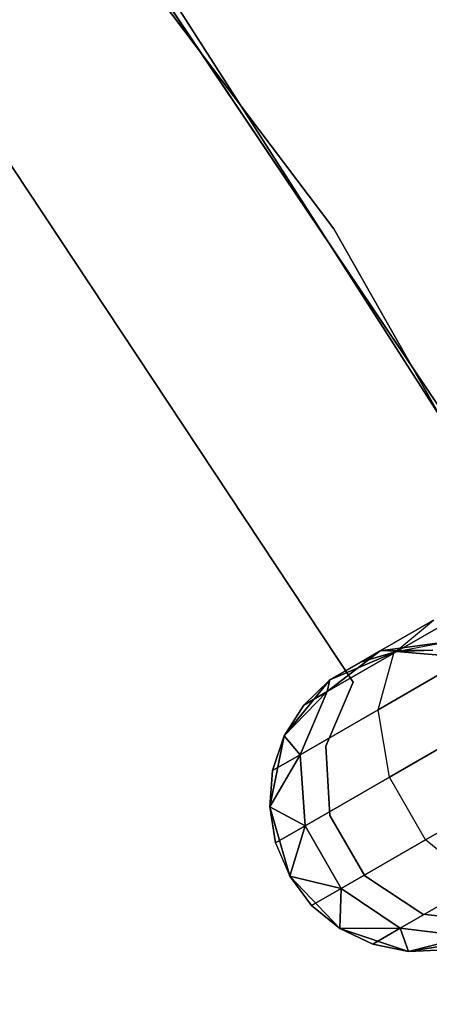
# Model space of a CAD drawing. Extents: x -91 to 91, y -91 to 262.
# Tile 432 of 480: x 49.71 to 52.42, y 28.87 to 35.38. Entities that reach past the tile are written whole.
import ezdxf

# ---------------------------------------------------------------- set-up
doc = ezdxf.new("R2010")
doc.units = 0
doc.header["$LTSCALE"] = 25.4
doc.layers.get('0').update_dxf_attribs({"linetype": 'CONTINUOUS'})

# ---------------------------------------------------------------- blocks, each defined once
blk = doc.blocks.new('ETE0_STL_1')
at = {"color": 0}
for p, q in [((51.7876, 33.9978, 327.5076), (46.9069, 40.4666, 327.5076)), ((46.9069, 40.4666, 328.5076), (51.7876, 33.9978, 328.5076)), ((51.7876, 33.9978, 327.5076), (46.9069, 40.4666, 327.5076)), ((46.9069, 40.4666, 328.5076), (51.7876, 33.9978, 328.5076)), ((53.6174, 31.1315, 159.5), (49.0953, 37.8636, 159.5)), ((49.0953, 37.8636, 169), (53.6174, 31.1315, 169)), ((49.0953, 37.8636, 169), (53.6174, 31.1315, 169)), ((53.6174, 31.1315, 159.5), (49.0953, 37.8636, 159.5)), ((49.9143, 36.7773, 330.5076), (54.2876, 29.9475, 330.5076)), ((54.2876, 29.9475, 321.0076), (49.9143, 36.7773, 321.0076)), ((54.2876, 29.9475, 321.0076), (49.9143, 36.7773, 321.0076)), ((49.9143, 36.7773, 330.5076), (54.2876, 29.9475, 330.5076)), ((48.8182, 35.6785, 164.5076), (51.917, 30.9968, 164.5076)), ((51.917, 30.9968, 162.5076), (48.8182, 35.6785, 162.5076)), ((51.917, 30.9968, 162.5076), (48.8182, 35.6785, 162.5076)), ((48.8182, 35.6785, 164.5076), (51.917, 30.9968, 164.5076)), ((55.7821, 26.9473, 327.5076), (51.7876, 33.9978, 327.5076)), ((51.7876, 33.9978, 327.5076), (51.7876, 33.9978, 328.5076)), ((51.7876, 33.9978, 328.5076), (55.7821, 26.9473, 328.5076)), ((51.7876, 33.9978, 327.5076), (51.7876, 33.9978, 328.5076)), ((55.7821, 26.9473, 327.5076), (51.7876, 33.9978, 327.5076)), ((51.7876, 33.9978, 328.5076), (55.7821, 26.9473, 328.5076)), ((52.1864, 31.1896, 320.3427), (52.8482, 31.5712, 319.8322)), ((52.1864, 31.1896, 320.3427), (52.8482, 31.5712, 319.8322)), ((52.8482, 31.5712, 170.183), (52.1864, 31.1896, 169.6726)), ((52.8482, 31.5712, 170.183), (52.1864, 31.1896, 169.6726)), ((52.0957, 31.2039, 321.2884), (52.4487, 31.4074, 320.6786)), ((52.0957, 31.2039, 321.2884), (52.4487, 31.4074, 320.6786)), ((52.4487, 31.4074, 169.3366), (52.0957, 31.2039, 168.7269)), ((52.4487, 31.4074, 169.3366), (52.0957, 31.2039, 168.7269)), ((52.1864, 31.1896, 320.3427), (52.4487, 31.4074, 320.6786)), ((52.1864, 31.1896, 320.3427), (52.4487, 31.4074, 320.6786)), ((52.1864, 31.1896, 169.6726), (52.4487, 31.4074, 169.3366)), ((52.1864, 31.1896, 169.6726), (52.4487, 31.4074, 169.3366)), ((52.081, 30.8149, 320.0641), (52.8534, 31.2603, 319.4683)), ((52.081, 30.8149, 320.0641), (52.8534, 31.2603, 319.4683)), ((52.8534, 31.2603, 170.5469), (52.081, 30.8149, 169.9511)), ((52.8534, 31.2603, 170.5469), (52.081, 30.8149, 169.9511)), ((52.5387, 31.2634, 321.4596), (52.0957, 31.2039, 321.2884)), ((52.5387, 31.2634, 321.4596), (52.0957, 31.2039, 321.2884)), ((52.0957, 31.2039, 168.7269), (52.5387, 31.2634, 168.5556)), ((52.0957, 31.2039, 168.7269), (52.5387, 31.2634, 168.5556)), ((52.4443, 31.2089, 168.0076), (52.0957, 31.2039, 168.7269)), ((52.4443, 31.2089, 168.0076), (52.0957, 31.2039, 168.7269)), ((52.2034, 31.1994, 322.0076), (52.5387, 31.2634, 321.4596)), ((52.2034, 31.1994, 322.0076), (52.5387, 31.2634, 321.4596)), ((52.4443, 31.2089, 322.0076), (52.2034, 31.1994, 327.5076)), ((52.4443, 31.2089, 322.0076), (52.2034, 31.1994, 322.0076)), ((52.4443, 31.2089, 322.0076), (52.2034, 31.1994, 327.5076)), ((52.4443, 31.2089, 322.0076), (52.2034, 31.1994, 322.0076)), ((52.4443, 31.2089, 168.0076), (52.2034, 31.1994, 168.0076)), ((52.2034, 31.1994, 163.5076), (52.4443, 31.2089, 168.0076)), ((52.4443, 31.2089, 168.0076), (52.2034, 31.1994, 168.0076)), ((52.2034, 31.1994, 163.5076), (52.4443, 31.2089, 168.0076)), ((52.0957, 31.2039, 321.2884), (51.7443, 30.9346, 321.1065)), ((52.0957, 31.2039, 321.2884), (51.7443, 30.9346, 321.1065)), ((51.7443, 30.9346, 168.9087), (52.0957, 31.2039, 168.7269)), ((51.7443, 30.9346, 168.9087), (52.0957, 31.2039, 168.7269)), ((51.7443, 30.9346, 321.1065), (52.1864, 31.1896, 320.3427)), ((51.7443, 30.9346, 321.1065), (52.1864, 31.1896, 320.3427)), ((52.1864, 31.1896, 169.6726), (51.7443, 30.9346, 168.9087)), ((52.1864, 31.1896, 169.6726), (51.7443, 30.9346, 168.9087)), ((51.763, 31.012, 322.0076), (52.0957, 31.2039, 321.2884)), ((51.763, 31.012, 322.0076), (52.0957, 31.2039, 321.2884)), ((52.0957, 31.2039, 168.7269), (51.763, 31.012, 168.0076)), ((52.0957, 31.2039, 168.7269), (51.763, 31.012, 168.0076)), ((52.2034, 31.1994, 327.5076), (51.763, 31.012, 327.5076)), ((51.763, 31.012, 163.5076), (52.2034, 31.1994, 163.5076)), ((52.2034, 31.1994, 327.5076), (51.763, 31.012, 327.5076)), ((51.763, 31.012, 163.5076), (52.2034, 31.1994, 163.5076)), ((51.9718, 31.1324, 322.0076), (52.0957, 31.2039, 321.2884)), ((51.9718, 31.1324, 322.0076), (52.0957, 31.2039, 321.2884)), ((52.0957, 31.2039, 168.7269), (51.9718, 31.1324, 168.0076)), ((52.0957, 31.2039, 168.7269), (51.9718, 31.1324, 168.0076)), ((52.2034, 31.1994, 322.0076), (51.9718, 31.1324, 322.0076)), ((51.9718, 31.1324, 322.0076), (52.2034, 31.1994, 327.5076)), ((51.9718, 31.1324, 322.0076), (52.2034, 31.1994, 327.5076)), ((52.2034, 31.1994, 322.0076), (51.9718, 31.1324, 322.0076)), ((52.2034, 31.1994, 168.0076), (51.9718, 31.1324, 168.0076)), ((51.9718, 31.1324, 168.0076), (52.2034, 31.1994, 163.5076)), ((51.9718, 31.1324, 168.0076), (52.2034, 31.1994, 163.5076)), ((52.2034, 31.1994, 168.0076), (51.9718, 31.1324, 168.0076)), ((52.081, 30.8149, 320.0641), (52.1864, 31.1896, 320.3427)), ((52.081, 30.8149, 320.0641), (52.1864, 31.1896, 320.3427)), ((52.081, 30.8149, 169.9511), (52.1864, 31.1896, 169.6726)), ((52.081, 30.8149, 169.9511), (52.1864, 31.1896, 169.6726)), ((52.2034, 31.1994, 322.0076), (52.0957, 31.2039, 321.2884)), ((52.2034, 31.1994, 322.0076), (52.0957, 31.2039, 321.2884)), ((52.2034, 31.1994, 168.0076), (52.0957, 31.2039, 168.7269)), ((52.2034, 31.1994, 168.0076), (52.0957, 31.2039, 168.7269)), ((52.6804, 31.1606, 327.5076), (52.2034, 31.1994, 327.5076)), ((52.2034, 31.1994, 163.5076), (52.6804, 31.1606, 163.5076)), ((52.6804, 31.1606, 327.5076), (52.2034, 31.1994, 327.5076)), ((52.2034, 31.1994, 322.0076), (52.2034, 31.1994, 327.5076)), ((52.2034, 31.1994, 322.0076), (52.2034, 31.1994, 327.5076)), ((52.2034, 31.1994, 163.5076), (52.6804, 31.1606, 163.5076)), ((52.2034, 31.1994, 168.0076), (52.2034, 31.1994, 163.5076)), ((52.2034, 31.1994, 168.0076), (52.2034, 31.1994, 163.5076)), ((51.9718, 31.1324, 322.0076), (51.763, 31.012, 327.5076)), ((51.9718, 31.1324, 322.0076), (51.763, 31.012, 327.5076)), ((51.763, 31.012, 163.5076), (51.9718, 31.1324, 168.0076)), ((51.763, 31.012, 163.5076), (51.9718, 31.1324, 168.0076)), ((51.763, 31.012, 327.5076), (51.46, 30.6414, 327.5076)), ((51.46, 30.6414, 163.5076), (51.763, 31.012, 163.5076)), ((51.763, 31.012, 327.5076), (51.46, 30.6414, 327.5076)), ((51.46, 30.6414, 163.5076), (51.763, 31.012, 163.5076)), ((51.763, 31.012, 322.0076), (51.589, 30.8451, 322.0076)), ((51.589, 30.8451, 322.0076), (51.763, 31.012, 327.5076)), ((51.589, 30.8451, 322.0076), (51.763, 31.012, 327.5076)), ((51.763, 31.012, 322.0076), (51.589, 30.8451, 322.0076)), ((51.763, 31.012, 168.0076), (51.589, 30.8451, 168.0076)), ((51.589, 30.8451, 168.0076), (51.763, 31.012, 163.5076)), ((51.589, 30.8451, 168.0076), (51.763, 31.012, 163.5076)), ((51.763, 31.012, 168.0076), (51.589, 30.8451, 168.0076)), ((51.763, 31.012, 322.0076), (51.7443, 30.9346, 321.1065)), ((51.763, 31.012, 322.0076), (51.7443, 30.9346, 321.1065)), ((51.7443, 30.9346, 168.9087), (51.763, 31.012, 168.0076)), ((51.7443, 30.9346, 168.9087), (51.763, 31.012, 168.0076)), ((51.763, 31.012, 322.0076), (51.763, 31.012, 327.5076)), ((51.763, 31.012, 322.0076), (51.763, 31.012, 327.5076)), ((51.763, 31.012, 168.0076), (51.763, 31.012, 163.5076)), ((51.763, 31.012, 168.0076), (51.763, 31.012, 163.5076)), ((51.917, 30.9968, 164.5076), (51.7356, 30.574, 164.5076)), ((51.7356, 30.574, 162.5076), (51.917, 30.9968, 162.5076)), ((51.7356, 30.574, 162.5076), (51.917, 30.9968, 162.5076)), ((51.917, 30.9968, 164.5076), (51.7356, 30.574, 164.5076)), ((51.917, 30.9968, 164.5076), (51.917, 30.9968, 162.5076)), ((51.917, 30.9968, 164.5076), (51.917, 30.9968, 162.5076)), ((51.46, 30.6414, 322.0076), (51.7443, 30.9346, 321.1065)), ((51.46, 30.6414, 322.0076), (51.7443, 30.9346, 321.1065)), ((51.7443, 30.9346, 168.9087), (51.46, 30.6414, 168.0076)), ((51.7443, 30.9346, 168.9087), (51.46, 30.6414, 168.0076)), ((51.7443, 30.9346, 321.1065), (51.5648, 30.5173, 320.9558)), ((51.7443, 30.9346, 321.1065), (51.5648, 30.5173, 320.9558)), ((51.5648, 30.5173, 169.0594), (51.7443, 30.9346, 168.9087)), ((51.5648, 30.5173, 169.0594), (51.7443, 30.9346, 168.9087)), ((51.589, 30.8451, 322.0076), (51.7443, 30.9346, 321.1065)), ((51.589, 30.8451, 322.0076), (51.7443, 30.9346, 321.1065)), ((51.7443, 30.9346, 168.9087), (51.589, 30.8451, 168.0076)), ((51.7443, 30.9346, 168.9087), (51.589, 30.8451, 168.0076)), ((51.589, 30.8451, 322.0076), (51.46, 30.6414, 327.5076)), ((51.589, 30.8451, 322.0076), (51.46, 30.6414, 322.0076)), ((51.589, 30.8451, 322.0076), (51.46, 30.6414, 327.5076)), ((51.589, 30.8451, 322.0076), (51.46, 30.6414, 322.0076)), ((51.589, 30.8451, 168.0076), (51.46, 30.6414, 168.0076)), ((51.46, 30.6414, 163.5076), (51.589, 30.8451, 168.0076)), ((51.589, 30.8451, 168.0076), (51.46, 30.6414, 168.0076)), ((51.46, 30.6414, 163.5076), (51.589, 30.8451, 168.0076)), ((52.1564, 30.3692, 319.9068), (52.9914, 30.8507, 319.2628)), ((52.1564, 30.3692, 319.9068), (52.9914, 30.8507, 319.2628)), ((52.9914, 30.8507, 170.7524), (52.1564, 30.3692, 170.1084)), ((52.9914, 30.8507, 170.7524), (52.1564, 30.3692, 170.1084)), ((51.5648, 30.5173, 320.9558), (52.081, 30.8149, 320.0641)), ((51.5648, 30.5173, 320.9558), (52.081, 30.8149, 320.0641)), ((52.081, 30.8149, 169.9511), (51.5648, 30.5173, 169.0594)), ((52.081, 30.8149, 169.9511), (51.5648, 30.5173, 169.0594)), ((52.1564, 30.3692, 319.9068), (52.081, 30.8149, 320.0641)), ((52.1564, 30.3692, 319.9068), (52.081, 30.8149, 320.0641)), ((52.1564, 30.3692, 170.1084), (52.081, 30.8149, 169.9511)), ((52.1564, 30.3692, 170.1084), (52.081, 30.8149, 169.9511)), ((51.46, 30.6414, 327.5076), (51.3641, 30.1725, 327.5076)), ((51.3641, 30.1725, 163.5076), (51.46, 30.6414, 163.5076)), ((51.46, 30.6414, 327.5076), (51.3641, 30.1725, 327.5076)), ((51.3641, 30.1725, 163.5076), (51.46, 30.6414, 163.5076)), ((51.46, 30.6414, 322.0076), (51.3836, 30.4128, 322.0076)), ((51.3836, 30.4128, 322.0076), (51.46, 30.6414, 327.5076)), ((51.3836, 30.4128, 322.0076), (51.46, 30.6414, 327.5076)), ((51.46, 30.6414, 322.0076), (51.3836, 30.4128, 322.0076)), ((51.46, 30.6414, 168.0076), (51.3836, 30.4128, 168.0076)), ((51.3836, 30.4128, 168.0076), (51.46, 30.6414, 163.5076)), ((51.3836, 30.4128, 168.0076), (51.46, 30.6414, 163.5076)), ((51.46, 30.6414, 168.0076), (51.3836, 30.4128, 168.0076)), ((51.46, 30.6414, 322.0076), (51.46, 30.6414, 327.5076)), ((51.46, 30.6414, 322.0076), (51.46, 30.6414, 327.5076)), ((51.46, 30.6414, 322.0076), (51.5648, 30.5173, 320.9558)), ((51.46, 30.6414, 322.0076), (51.5648, 30.5173, 320.9558)), ((51.5648, 30.5173, 169.0594), (51.46, 30.6414, 168.0076)), ((51.5648, 30.5173, 169.0594), (51.46, 30.6414, 168.0076)), ((51.46, 30.6414, 168.0076), (51.46, 30.6414, 163.5076)), ((51.46, 30.6414, 168.0076), (51.46, 30.6414, 163.5076)), ((51.7356, 30.574, 164.5076), (51.7356, 30.574, 162.5076)), ((51.7356, 30.574, 164.5076), (51.7356, 30.574, 162.5076)), ((51.7356, 30.574, 164.5076), (51.7627, 30.1148, 164.5076)), ((51.7627, 30.1148, 162.5076), (51.7356, 30.574, 162.5076)), ((51.7627, 30.1148, 162.5076), (51.7356, 30.574, 162.5076)), ((51.7356, 30.574, 164.5076), (51.7627, 30.1148, 164.5076)), ((51.3641, 30.1725, 322.0076), (51.5648, 30.5173, 320.9558)), ((51.3641, 30.1725, 322.0076), (51.5648, 30.5173, 320.9558)), ((51.5648, 30.5173, 169.0594), (51.3641, 30.1725, 168.0076)), ((51.5648, 30.5173, 169.0594), (51.3641, 30.1725, 168.0076)), ((51.3836, 30.4128, 322.0076), (51.5648, 30.5173, 320.9558)), ((51.3836, 30.4128, 322.0076), (51.5648, 30.5173, 320.9558)), ((51.5648, 30.5173, 169.0594), (51.3836, 30.4128, 168.0076)), ((51.5648, 30.5173, 169.0594), (51.3836, 30.4128, 168.0076)), ((51.5648, 30.5173, 320.9558), (51.5985, 30.0475, 320.8707)), ((51.5648, 30.5173, 320.9558), (51.5985, 30.0475, 320.8707)), ((51.5985, 30.0475, 169.1445), (51.5648, 30.5173, 169.0594)), ((51.5985, 30.0475, 169.1445), (51.5648, 30.5173, 169.0594)), ((52.3955, 29.9546, 319.9068), (53.2305, 30.436, 319.2628)), ((52.3955, 29.9546, 319.9068), (53.2305, 30.436, 319.2628)), ((53.2305, 30.436, 170.7524), (52.3955, 29.9546, 170.1084)), ((53.2305, 30.436, 170.7524), (52.3955, 29.9546, 170.1084)), ((51.3836, 30.4128, 322.0076), (51.3641, 30.1725, 327.5076)), ((51.3836, 30.4128, 322.0076), (51.3641, 30.1725, 322.0076)), ((51.3836, 30.4128, 322.0076), (51.3641, 30.1725, 327.5076)), ((51.3836, 30.4128, 322.0076), (51.3641, 30.1725, 322.0076)), ((51.3836, 30.4128, 168.0076), (51.3641, 30.1725, 168.0076)), ((51.3641, 30.1725, 163.5076), (51.3836, 30.4128, 168.0076)), ((51.3836, 30.4128, 168.0076), (51.3641, 30.1725, 168.0076)), ((51.3641, 30.1725, 163.5076), (51.3836, 30.4128, 168.0076)), ((51.5985, 30.0475, 320.8707), (52.1564, 30.3692, 319.9068)), ((51.5985, 30.0475, 320.8707), (52.1564, 30.3692, 319.9068)), ((52.1564, 30.3692, 170.1084), (51.5985, 30.0475, 169.1445)), ((52.1564, 30.3692, 170.1084), (51.5985, 30.0475, 169.1445)), ((52.3955, 29.9546, 319.9068), (52.1564, 30.3692, 319.9068)), ((52.3955, 29.9546, 319.9068), (52.1564, 30.3692, 319.9068)), ((52.3955, 29.9546, 170.1084), (52.1564, 30.3692, 170.1084)), ((52.3955, 29.9546, 170.1084), (52.1564, 30.3692, 170.1084)), ((51.3641, 30.1725, 327.5076), (51.497, 29.7127, 327.5076)), ((51.497, 29.7127, 163.5076), (51.3641, 30.1725, 163.5076)), ((51.3641, 30.1725, 322.0076), (51.3641, 30.1725, 327.5076)), ((51.3641, 30.1725, 322.0076), (51.3641, 30.1725, 327.5076)), ((51.3641, 30.1725, 322.0076), (51.4026, 29.9345, 322.0076)), ((51.4026, 29.9345, 322.0076), (51.3641, 30.1725, 327.5076)), ((51.4026, 29.9345, 322.0076), (51.3641, 30.1725, 327.5076)), ((51.3641, 30.1725, 327.5076), (51.497, 29.7127, 327.5076)), ((51.3641, 30.1725, 322.0076), (51.4026, 29.9345, 322.0076)), ((51.3641, 30.1725, 322.0076), (51.5985, 30.0475, 320.8707)), ((51.3641, 30.1725, 322.0076), (51.5985, 30.0475, 320.8707)), ((51.5985, 30.0475, 169.1445), (51.3641, 30.1725, 168.0076)), ((51.3641, 30.1725, 168.0076), (51.4026, 29.9345, 168.0076)), ((51.5985, 30.0475, 169.1445), (51.3641, 30.1725, 168.0076)), ((51.4026, 29.9345, 168.0076), (51.3641, 30.1725, 163.5076)), ((51.497, 29.7127, 163.5076), (51.3641, 30.1725, 163.5076)), ((51.4026, 29.9345, 168.0076), (51.3641, 30.1725, 163.5076)), ((51.3641, 30.1725, 168.0076), (51.4026, 29.9345, 168.0076)), ((51.3641, 30.1725, 168.0076), (51.3641, 30.1725, 163.5076)), ((51.3641, 30.1725, 168.0076), (51.3641, 30.1725, 163.5076)), ((51.7627, 30.1148, 164.5076), (51.7627, 30.1148, 162.5076)), ((51.7627, 30.1148, 164.5076), (51.7627, 30.1148, 162.5076)), ((51.7627, 30.1148, 164.5076), (51.9925, 29.7163, 164.5076)), ((51.9925, 29.7163, 162.5076), (51.7627, 30.1148, 162.5076)), ((51.9925, 29.7163, 162.5076), (51.7627, 30.1148, 162.5076)), ((51.7627, 30.1148, 164.5076), (51.9925, 29.7163, 164.5076)), ((51.4026, 29.9345, 322.0076), (51.5985, 30.0475, 320.8707)), ((51.4026, 29.9345, 322.0076), (51.5985, 30.0475, 320.8707)), ((51.5985, 30.0475, 169.1445), (51.4026, 29.9345, 168.0076)), ((51.5985, 30.0475, 169.1445), (51.4026, 29.9345, 168.0076)), ((51.497, 29.7127, 322.0076), (51.5985, 30.0475, 320.8707)), ((51.497, 29.7127, 322.0076), (51.5985, 30.0475, 320.8707)), ((51.5985, 30.0475, 169.1445), (51.497, 29.7127, 168.0076)), ((51.5985, 30.0475, 169.1445), (51.497, 29.7127, 168.0076)), ((51.5985, 30.0475, 320.8707), (51.8376, 29.6329, 320.8707)), ((51.5985, 30.0475, 320.8707), (51.8376, 29.6329, 320.8707)), ((51.8376, 29.6329, 169.1445), (51.5985, 30.0475, 169.1445)), ((51.8376, 29.6329, 169.1445), (51.5985, 30.0475, 169.1445)), ((51.4026, 29.9345, 322.0076), (51.497, 29.7127, 327.5076)), ((51.4026, 29.9345, 322.0076), (51.497, 29.7127, 327.5076)), ((51.4026, 29.9345, 322.0076), (51.497, 29.7127, 322.0076)), ((51.4026, 29.9345, 322.0076), (51.497, 29.7127, 322.0076)), ((51.4026, 29.9345, 168.0076), (51.497, 29.7127, 168.0076)), ((51.4026, 29.9345, 168.0076), (51.497, 29.7127, 168.0076)), ((51.4026, 29.9345, 168.0076), (51.497, 29.7127, 163.5076)), ((51.4026, 29.9345, 168.0076), (51.497, 29.7127, 163.5076)), ((51.8376, 29.6329, 320.8707), (52.3955, 29.9546, 319.9068)), ((51.8376, 29.6329, 320.8707), (52.3955, 29.9546, 319.9068)), ((52.3955, 29.9546, 170.1084), (51.8376, 29.6329, 169.1445)), ((52.3955, 29.9546, 170.1084), (51.8376, 29.6329, 169.1445)), ((52.7435, 29.666, 320.0641), (52.3955, 29.9546, 319.9068)), ((52.7435, 29.666, 320.0641), (52.3955, 29.9546, 319.9068)), ((52.7435, 29.666, 169.9511), (52.3955, 29.9546, 170.1084)), ((52.7435, 29.666, 169.9511), (52.3955, 29.9546, 170.1084)), ((51.497, 29.7127, 327.5076), (51.8283, 29.3673, 327.5076)), ((51.8283, 29.3673, 163.5076), (51.497, 29.7127, 163.5076)), ((51.497, 29.7127, 327.5076), (51.8283, 29.3673, 327.5076)), ((51.497, 29.7127, 327.5076), (51.6417, 29.5199, 322.0076)), ((51.497, 29.7127, 322.0076), (51.497, 29.7127, 327.5076)), ((51.497, 29.7127, 322.0076), (51.497, 29.7127, 327.5076)), ((51.497, 29.7127, 322.0076), (51.6417, 29.5199, 322.0076)), ((51.497, 29.7127, 327.5076), (51.6417, 29.5199, 322.0076)), ((51.497, 29.7127, 322.0076), (51.6417, 29.5199, 322.0076)), ((51.497, 29.7127, 322.0076), (51.8376, 29.6329, 320.8707)), ((51.497, 29.7127, 322.0076), (51.8376, 29.6329, 320.8707)), ((51.8376, 29.6329, 169.1445), (51.497, 29.7127, 168.0076)), ((51.497, 29.7127, 168.0076), (51.6417, 29.5199, 168.0076)), ((51.8376, 29.6329, 169.1445), (51.497, 29.7127, 168.0076)), ((51.8283, 29.3673, 163.5076), (51.497, 29.7127, 163.5076)), ((51.6417, 29.5199, 168.0076), (51.497, 29.7127, 163.5076)), ((51.497, 29.7127, 168.0076), (51.6417, 29.5199, 168.0076)), ((51.497, 29.7127, 168.0076), (51.497, 29.7127, 163.5076)), ((51.6417, 29.5199, 168.0076), (51.497, 29.7127, 163.5076)), ((51.497, 29.7127, 168.0076), (51.497, 29.7127, 163.5076)), ((51.9925, 29.7163, 164.5076), (51.9925, 29.7163, 162.5076)), ((51.9925, 29.7163, 164.5076), (51.9925, 29.7163, 162.5076)), ((51.9925, 29.7163, 164.5076), (52.3764, 29.4628, 164.5076)), ((52.3764, 29.4628, 162.5076), (51.9925, 29.7163, 162.5076)), ((52.3764, 29.4628, 162.5076), (51.9925, 29.7163, 162.5076)), ((51.9925, 29.7163, 164.5076), (52.3764, 29.4628, 164.5076)), ((52.2273, 29.3684, 320.9558), (52.7435, 29.666, 320.0641)), ((52.2273, 29.3684, 320.9558), (52.7435, 29.666, 320.0641)), ((52.7435, 29.666, 169.9511), (52.2273, 29.3684, 169.0594)), ((52.7435, 29.666, 169.9511), (52.2273, 29.3684, 169.0594)), ((51.6417, 29.5199, 322.0076), (51.8376, 29.6329, 320.8707)), ((51.6417, 29.5199, 322.0076), (51.8376, 29.6329, 320.8707)), ((51.8376, 29.6329, 169.1445), (51.6417, 29.5199, 168.0076)), ((51.8376, 29.6329, 169.1445), (51.6417, 29.5199, 168.0076)), ((51.8283, 29.3673, 322.0076), (51.8376, 29.6329, 320.8707)), ((51.8283, 29.3673, 322.0076), (51.8376, 29.6329, 320.8707)), ((51.8376, 29.6329, 169.1445), (51.8283, 29.3673, 168.0076)), ((51.8376, 29.6329, 169.1445), (51.8283, 29.3673, 168.0076)), ((51.8376, 29.6329, 320.8707), (52.2273, 29.3684, 320.9558)), ((51.8376, 29.6329, 320.8707), (52.2273, 29.3684, 320.9558)), ((52.2273, 29.3684, 169.0594), (51.8376, 29.6329, 169.1445)), ((52.2273, 29.3684, 169.0594), (51.8376, 29.6329, 169.1445)), ((51.6417, 29.5199, 322.0076), (51.8283, 29.3673, 327.5076)), ((51.6417, 29.5199, 322.0076), (51.8283, 29.3673, 322.0076)), ((51.6417, 29.5199, 322.0076), (51.8283, 29.3673, 327.5076)), ((51.6417, 29.5199, 322.0076), (51.8283, 29.3673, 322.0076)), ((51.6417, 29.5199, 168.0076), (51.8283, 29.3673, 168.0076)), ((51.8283, 29.3673, 163.5076), (51.6417, 29.5199, 168.0076)), ((51.6417, 29.5199, 168.0076), (51.8283, 29.3673, 168.0076)), ((51.8283, 29.3673, 163.5076), (51.6417, 29.5199, 168.0076)), ((52.3764, 29.4628, 164.5076), (52.3764, 29.4628, 162.5076)), ((52.3764, 29.4628, 164.5076), (52.3764, 29.4628, 162.5076)), ((52.3764, 29.4628, 164.5076), (52.8331, 29.408, 164.5076)), ((52.8331, 29.408, 162.5076), (52.3764, 29.4628, 162.5076)), ((52.8331, 29.408, 162.5076), (52.3764, 29.4628, 162.5076)), ((52.3764, 29.4628, 164.5076), (52.8331, 29.408, 164.5076)), ((51.8283, 29.3673, 322.0076), (52.2273, 29.3684, 320.9558)), ((51.8283, 29.3673, 322.0076), (52.2273, 29.3684, 320.9558)), ((52.2273, 29.3684, 169.0594), (51.8283, 29.3673, 168.0076)), ((52.2273, 29.3684, 169.0594), (51.8283, 29.3673, 168.0076)), ((51.8283, 29.3673, 327.5076), (52.2823, 29.2155, 327.5076)), ((52.2823, 29.2155, 163.5076), (51.8283, 29.3673, 163.5076)), ((51.8283, 29.3673, 322.0076), (51.8283, 29.3673, 327.5076)), ((51.8283, 29.3673, 322.0076), (51.8283, 29.3673, 327.5076)), ((51.8283, 29.3673, 322.0076), (52.0461, 29.2639, 322.0076)), ((52.0461, 29.2639, 322.0076), (51.8283, 29.3673, 327.5076)), ((52.0461, 29.2639, 322.0076), (51.8283, 29.3673, 327.5076)), ((51.8283, 29.3673, 327.5076), (52.2823, 29.2155, 327.5076)), ((51.8283, 29.3673, 322.0076), (52.0461, 29.2639, 322.0076)), ((51.8283, 29.3673, 168.0076), (52.0461, 29.2639, 168.0076)), ((52.0461, 29.2639, 168.0076), (51.8283, 29.3673, 163.5076)), ((52.2823, 29.2155, 163.5076), (51.8283, 29.3673, 163.5076)), ((52.0461, 29.2639, 168.0076), (51.8283, 29.3673, 163.5076)), ((51.8283, 29.3673, 168.0076), (52.0461, 29.2639, 168.0076)), ((51.8283, 29.3673, 168.0076), (51.8283, 29.3673, 163.5076)), ((51.8283, 29.3673, 168.0076), (51.8283, 29.3673, 163.5076)), ((52.0461, 29.2639, 322.0076), (52.2273, 29.3684, 320.9558)), ((52.0461, 29.2639, 322.0076), (52.2273, 29.3684, 320.9558)), ((52.2273, 29.3684, 169.0594), (52.0461, 29.2639, 168.0076)), ((52.2273, 29.3684, 169.0594), (52.0461, 29.2639, 168.0076)), ((52.2823, 29.2155, 322.0076), (52.2273, 29.3684, 320.9558)), ((52.2273, 29.3684, 320.9558), (52.6784, 29.3146, 321.1065)), ((52.2823, 29.2155, 322.0076), (52.2273, 29.3684, 320.9558)), ((52.2273, 29.3684, 320.9558), (52.6784, 29.3146, 321.1065)), ((52.6784, 29.3146, 168.9087), (52.2273, 29.3684, 169.0594)), ((52.2273, 29.3684, 169.0594), (52.2823, 29.2155, 168.0076)), ((52.2273, 29.3684, 169.0594), (52.2823, 29.2155, 168.0076)), ((52.6784, 29.3146, 168.9087), (52.2273, 29.3684, 169.0594)), ((52.0461, 29.2639, 322.0076), (52.2823, 29.2155, 327.5076)), ((52.0461, 29.2639, 322.0076), (52.2823, 29.2155, 322.0076)), ((52.0461, 29.2639, 322.0076), (52.2823, 29.2155, 327.5076)), ((52.0461, 29.2639, 322.0076), (52.2823, 29.2155, 322.0076)), ((52.0461, 29.2639, 168.0076), (52.2823, 29.2155, 168.0076)), ((52.2823, 29.2155, 163.5076), (52.0461, 29.2639, 168.0076)), ((52.0461, 29.2639, 168.0076), (52.2823, 29.2155, 168.0076)), ((52.2823, 29.2155, 163.5076), (52.0461, 29.2639, 168.0076)), ((52.2823, 29.2155, 322.0076), (52.6784, 29.3146, 321.1065)), ((52.2823, 29.2155, 322.0076), (52.6784, 29.3146, 321.1065)), ((52.6784, 29.3146, 168.9087), (52.2823, 29.2155, 168.0076)), ((52.6784, 29.3146, 168.9087), (52.2823, 29.2155, 168.0076)), ((52.2823, 29.2155, 327.5076), (52.7547, 29.292, 327.5076)), ((52.7547, 29.292, 163.5076), (52.2823, 29.2155, 163.5076)), ((52.2823, 29.2155, 327.5076), (52.7547, 29.292, 327.5076)), ((52.7547, 29.292, 163.5076), (52.2823, 29.2155, 163.5076)), ((52.2823, 29.2155, 322.0076), (52.5231, 29.2251, 322.0076)), ((52.5231, 29.2251, 322.0076), (52.2823, 29.2155, 327.5076)), ((52.5231, 29.2251, 322.0076), (52.2823, 29.2155, 327.5076)), ((52.2823, 29.2155, 322.0076), (52.5231, 29.2251, 322.0076)), ((52.2823, 29.2155, 168.0076), (52.5231, 29.2251, 168.0076)), ((52.5231, 29.2251, 168.0076), (52.2823, 29.2155, 163.5076)), ((52.5231, 29.2251, 168.0076), (52.2823, 29.2155, 163.5076)), ((52.2823, 29.2155, 168.0076), (52.5231, 29.2251, 168.0076)), ((52.2823, 29.2155, 322.0076), (52.2823, 29.2155, 327.5076)), ((52.2823, 29.2155, 322.0076), (52.2823, 29.2155, 327.5076)), ((52.2823, 29.2155, 168.0076), (52.2823, 29.2155, 163.5076)), ((52.2823, 29.2155, 168.0076), (52.2823, 29.2155, 163.5076))]:
    blk.add_line(p, q, dxfattribs=at)

msp = doc.modelspace()

# ---------------------------------------------------------------- block references
at = {"color": 253}
msp.add_blockref('ETE0_STL_1', (0, 0), dxfattribs=at)

doc.saveas('drawing.dxf')
